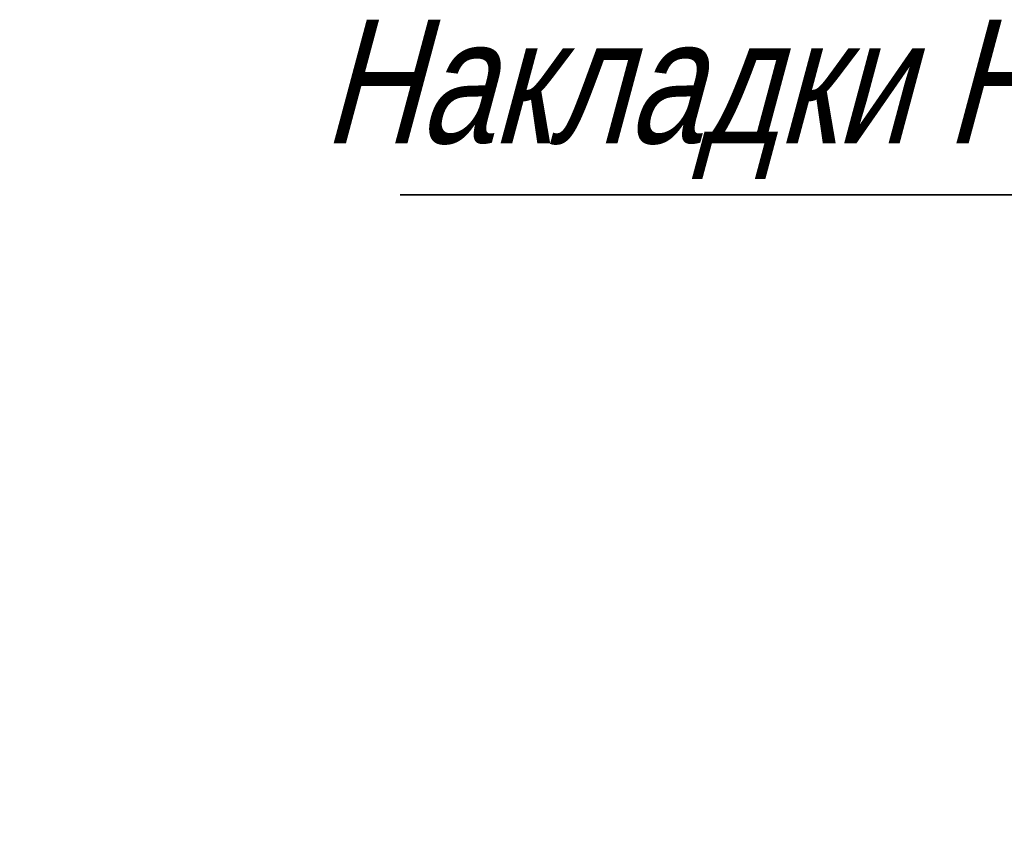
# Model space of a CAD drawing. Header units: millimetres. Extents: x -33345 to 4712671, y -3392 to 121473.
# Tile 446 of 656: x 2295622 to 2297814, y 81216 to 83054. Entities that reach past the tile are written whole.
import ezdxf

# ---------------------------------------------------------------- set-up
doc = ezdxf.new("R2010")
doc.units = ezdxf.units.MM
doc.layers.add('АСО-Текст', color=7, linetype='Continuous', lineweight=20)
doc.styles.add('RUSS', font='RUSS.shx', dxfattribs={"width": 0.8, "oblique": 15, "height": 250})

# ---------------------------------------------------------------- blocks, each defined once
blk = doc.blocks.new('asdfsad')
blk.add_lwpolyline([(1256456.4, -410510.3), (1259016.5, -410510.3)], close=True)
at = {"layer": 'АСО-Текст', "char_height": 300, "width": 4488.273, "attachment_point": 1, "style": 'RUSS'}
for insert in [(1255520.7, -410085.1), (1261977.5, -411212.6)]:
    blk.add_mtext('\\pi747.65909;Накладки Н1,Н2', dxfattribs=dict(at, insert=insert))

msp = doc.modelspace()

# ---------------------------------------------------------------- block references
at = {"lineweight": 25, "xscale": 0.9162906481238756, "yscale": 0.9162906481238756, "zscale": 0.9162906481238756}
for p in [(1061190.092, 458811.149, 1359241.5), (1103190.092, 458811.149, 1359241.5), (1145190.092, 458811.149, 1359241.5)]:
    msp.add_blockref('asdfsad', p, dxfattribs=at)

doc.saveas('drawing.dxf')
